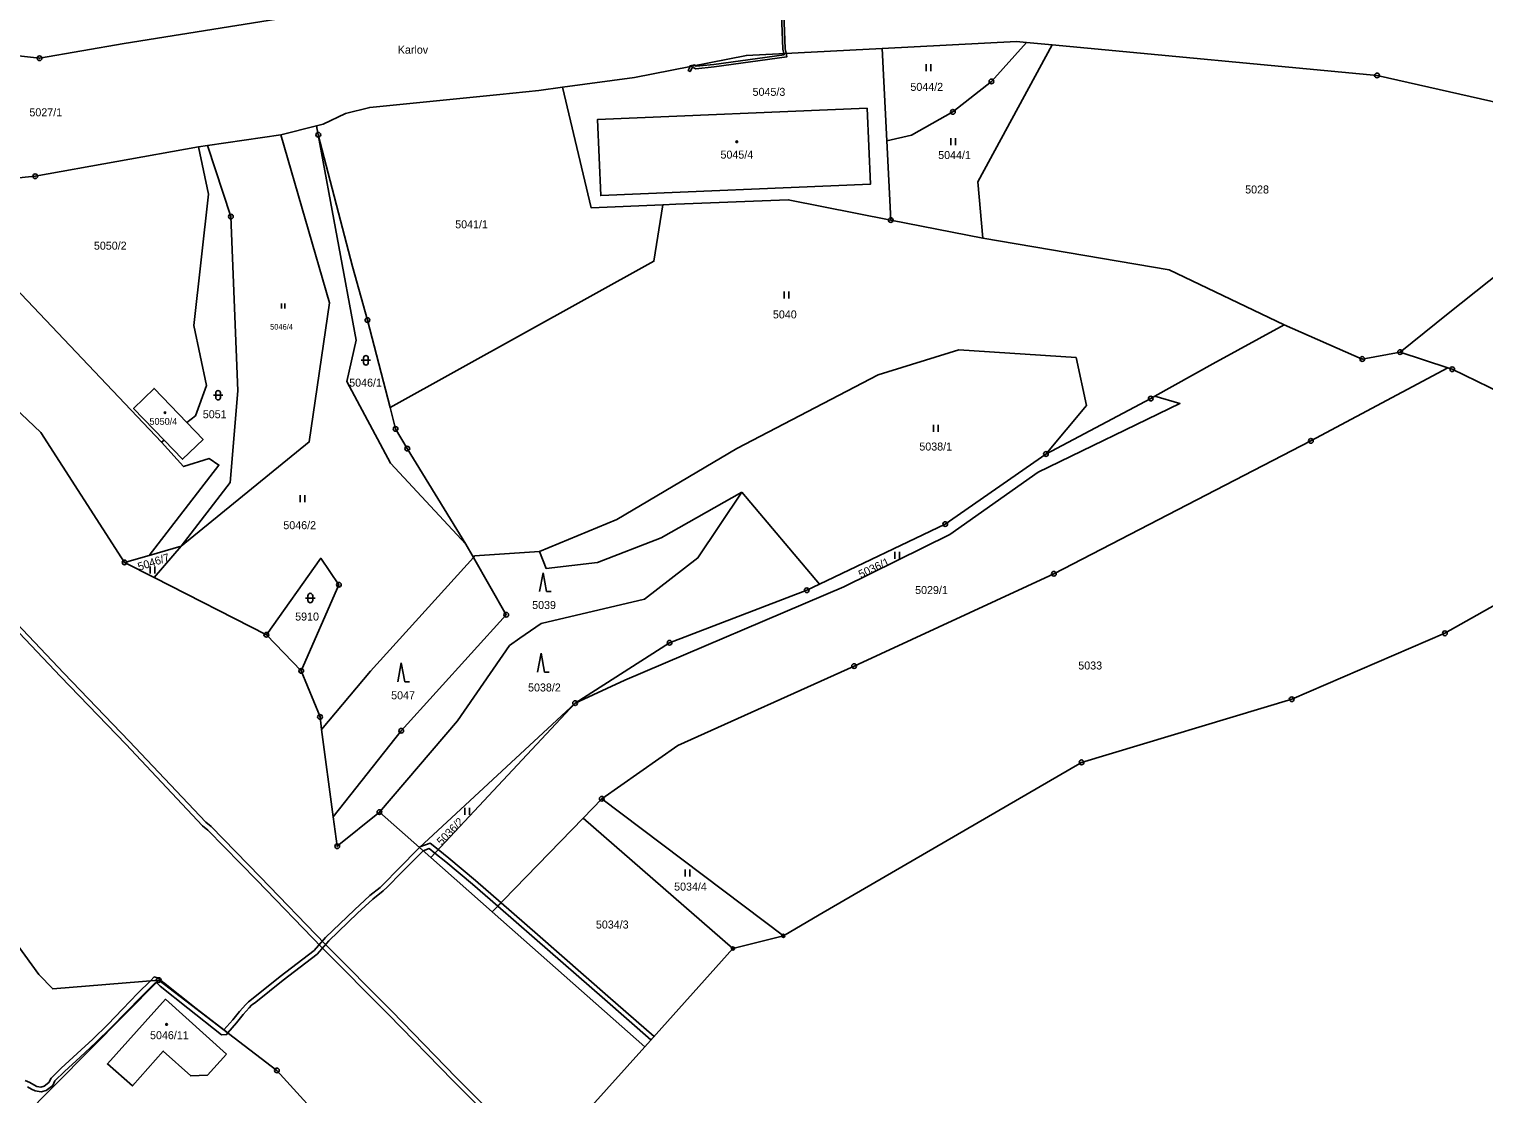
# Model space of a CAD drawing. Extents: x -644096 to -634268, y -1141430 to -1133463.
# Drawn here: x -637221.1 to -636912, y -1139542.6 to -1139316.3 of the extents above; entities that cross this region are included whole.
import ezdxf

# ---------------------------------------------------------------- set-up
doc = ezdxf.new("R2010")
doc.units = 0
for name, color, linetype in [('_CIVIL_CONSTRUCTION', 7, 'Continuous'), ('B_Hranice _3D', 7, 'Continuous'), ('M_Svah_Zarez', 7, 'Continuous'), ('svrsek_osa_sjezdy', 7, 'Continuous'), ('svrsek_osa_terminal_VRT', 7, 'Continuous'), ('svrsek_osa_VRT', 7, 'Continuous'), ('svrsek_popisy_VRT', 7, 'Continuous'), ('terminal_VRT', 7, 'Continuous')]:
    doc.layers.add(name, color=color, linetype=linetype)

msp = doc.modelspace()

# ---------------------------------------------------------------- linework, layer by layer
at = {"layer": '_CIVIL_CONSTRUCTION'}
for centre, radius in [((-637218.87, -1139322.48), 0.5), ((-637218.87, -1139322.48), 0.0303), ((-637016.65, -1139327.41), 0.5), ((-637016.65, -1139327.41), 0.0303), ((-636934.73, -1139326.14), 0.5), ((-636934.73, -1139326.14), 0.0303), ((-637024.82, -1139333.87), 0.5), ((-637024.82, -1139333.87), 0.0303), ((-637159.65, -1139338.74), 0.5), ((-637159.65, -1139338.74), 0.0303), ((-637219.79, -1139347.57), 0.5), ((-637219.79, -1139347.57), 0.0303), ((-637178.23, -1139356.12), 0.5), ((-637178.23, -1139356.12), 0.0303), ((-637038.04, -1139356.87), 0.5), ((-637038.04, -1139356.87), 0.0303), ((-637149.23, -1139378.13), 0.5), ((-637149.23, -1139378.13), 0.0303), ((-636937.86, -1139386.4), 0.5), ((-636937.86, -1139386.4), 0.0303), ((-636929.83, -1139384.93), 0.5), ((-636929.83, -1139384.93), 0.0303), ((-636918.76, -1139388.57), 0.5), ((-636918.76, -1139388.57), 0.0303), ((-636982.81, -1139394.82), 0.5), ((-636982.81, -1139394.82), 0.0303), ((-637143.23, -1139401.27), 0.5), ((-637143.23, -1139401.27), 0.0303), ((-637140.74, -1139405.44), 0.5), ((-636948.77, -1139403.79), 0.5), ((-636948.77, -1139403.79), 0.0303), ((-637140.74, -1139405.44), 0.0303), ((-637005.07, -1139406.59), 0.5), ((-637005.07, -1139406.59), 0.0303), ((-637026.46, -1139421.48), 0.5), ((-637026.46, -1139421.48), 0.0303), ((-637200.81, -1139429.63), 0.5), ((-637200.81, -1139429.63), 0.0303), ((-637003.38, -1139432.05), 0.5), ((-637003.38, -1139432.05), 0.0303), ((-637155.29, -1139434.37), 0.5), ((-637155.29, -1139434.37), 0.0303), ((-637055.89, -1139435.53), 0.5), ((-637055.89, -1139435.53), 0.0303), ((-637119.72, -1139440.76), 0.5), ((-637119.72, -1139440.76), 0.0303), ((-637170.69, -1139445.02), 0.5), ((-637170.69, -1139445.02), 0.0303), ((-636920.31, -1139444.7), 0.5), ((-636920.31, -1139444.7), 0.0303), ((-637085.04, -1139446.7), 0.5), ((-637085.04, -1139446.7), 0.0303), ((-637045.82, -1139451.67), 0.5), ((-637163.29, -1139452.68), 0.5), ((-637163.29, -1139452.68), 0.0303), ((-637045.82, -1139451.67), 0.0303), ((-637105.11, -1139459.54), 0.5), ((-637105.11, -1139459.54), 0.0303), ((-636952.86, -1139458.7), 0.5), ((-636952.86, -1139458.7), 0.0303), ((-637159.29, -1139462.48), 0.5), ((-637159.29, -1139462.48), 0.0303), ((-637142.02, -1139465.42), 0.5), ((-637142.02, -1139465.42), 0.0303), ((-636997.51, -1139472.12), 0.5), ((-636997.51, -1139472.12), 0.0303), ((-637146.68, -1139482.68), 0.5), ((-637099.44, -1139479.87), 0.5), ((-637099.44, -1139479.87), 0.0303), ((-637146.68, -1139482.68), 0.0303), ((-637155.63, -1139489.96), 0.5), ((-637155.63, -1139489.96), 0.0303), ((-637060.84, -1139508.99), 0.335), ((-637060.84, -1139508.99), 0.0203), ((-637071.56, -1139511.67), 0.335), ((-637071.56, -1139511.67), 0.0203), ((-637193.55, -1139518.41), 0.5), ((-637193.55, -1139518.41), 0.0303), ((-637168.44, -1139537.61), 0.5), ((-637168.44, -1139537.61), 0.0303)]:
    msp.add_circle(centre, radius, dxfattribs=at)
at = {"layer": 'B_Hranice _3D'}
for points in [[(-637062.68, -1139302.77), (-637062.57, -1139303.65), (-637061.68, -1139303.99), (-637061.89, -1139304.62), (-637061.88, -1139305.3), (-637061.47, -1139307.47), (-637060.95, -1139320.52), (-637060.76, -1139321.46), (-637060.25, -1139321.43), (-637060.45, -1139320.46), (-637060.97, -1139307.41), (-637061.38, -1139305.25), (-637061.39, -1139304.7), (-637060.96, -1139303.4), (-637060.24, -1139303.36), (-637060.26, -1139302.86), (-637061.86, -1139302.94), (-637061.84, -1139303.39), (-637062.11, -1139303.29), (-637062.18, -1139302.71)], [(-637080.66, -1139324.22), (-637081.08, -1139325.06), (-637080.66, -1139325.3), (-637080.19, -1139324.49), (-637080, -1139324.46), (-637079.42, -1139324.71), (-637075.55, -1139324.29), (-637060.1, -1139322.15), (-637060.25, -1139321.43), (-637060.76, -1139321.46), (-637060.7, -1139321.73), (-637075.61, -1139323.79), (-637079.34, -1139324.19), (-637079.68, -1139324.02)], [(-637080.66, -1139324.22), (-637079.68, -1139324.02), (-637079.7, -1139323.9), (-637080.68, -1139324.06)], [(-637179.7, -1139529), (-637178.86, -1139529.64), (-637177.03, -1139527.47), (-637175.61, -1139525.69), (-637174.34, -1139524.3), (-637173.83, -1139523.73), (-637172.92, -1139523.07), (-637167.1, -1139518.39), (-637159.87, -1139512.87), (-637157.43, -1139510.03), (-637151.29, -1139504.17), (-637148.1, -1139501.18), (-637145.87, -1139499.45), (-637145.01, -1139498.68), (-637141.99, -1139495.55), (-637137.36, -1139490.93), (-637138.16, -1139490.22), (-637142.71, -1139494.85), (-637145.71, -1139497.96), (-637146.51, -1139498.69), (-637148.74, -1139500.42), (-637151.97, -1139503.45), (-637158.15, -1139509.35), (-637160.55, -1139512.13), (-637167.72, -1139517.61), (-637173.52, -1139522.27), (-637174.51, -1139522.99), (-637175.08, -1139523.62), (-637176.37, -1139525.05), (-637177.81, -1139526.83)], [(-637120.83, -1139501.96), (-637126.26, -1139497.25), (-637131.9, -1139492.51), (-637134.19, -1139490.67), (-637135.92, -1139489.3), (-637138.05, -1139490.11), (-637138.16, -1139490.22), (-637137.36, -1139490.93), (-637136.1, -1139490.44), (-637134.88, -1139491.4), (-637132.54, -1139493.29), (-637126.9, -1139498.01), (-637121.53, -1139502.68)], [(-637121.53, -1139502.68), (-637113.71, -1139509.47), (-637098.78, -1139522.55), (-637088.98, -1139531.12), (-637088.31, -1139530.37), (-637098.12, -1139521.79), (-637113.05, -1139508.71), (-637120.83, -1139501.96)], [(-637194.09, -1139518.95), (-637193.97, -1139518.99), (-637193.23, -1139519.67), (-637187.34, -1139524.38), (-637180.25, -1139530.03), (-637179.15, -1139529.98), (-637178.86, -1139529.64), (-637179.7, -1139529), (-637185.63, -1139524.47), (-637193.55, -1139518.41)]]:
    msp.add_lwpolyline(points, close=True, dxfattribs=at)
for points in [[(-637228.24, -1139439.35), (-637214.42, -1139453.88), (-637200.54, -1139468.28), (-637184.24, -1139485.61), (-637183.12, -1139486.51), (-637172.71, -1139497.16), (-637158.92, -1139511.45), (-637144.74, -1139525.71), (-637131.08, -1139539.77), (-637116.67, -1139554.19), (-637113.26, -1139557.67), (-637112.57, -1139556.94), (-637115.95, -1139553.49), (-637130.36, -1139539.07), (-637144.02, -1139525.01), (-637158.2, -1139510.75), (-637171.99, -1139496.46), (-637182.44, -1139485.77), (-637183.56, -1139484.87), (-637199.82, -1139467.6), (-637213.7, -1139453.18), (-637227.52, -1139438.67)], [(-637221.4, -1139541.09), (-637220.57, -1139541.57), (-637219.78, -1139541.97), (-637218.56, -1139542.17), (-637217.46, -1139541.85), (-637216.08, -1139540.77), (-637215.61, -1139539.81), (-637213.57, -1139537.86), (-637210.23, -1139534.77), (-637206.9, -1139531.64), (-637203.65, -1139528.51), (-637200.5, -1139525.25), (-637197.25, -1139521.9), (-637194.25, -1139518.9), (-637194.09, -1139518.95), (-637193.55, -1139518.41), (-637185.63, -1139524.47), (-637192.57, -1139518.91), (-637193.45, -1139518.09), (-637194.49, -1139517.72), (-637195.33, -1139518.56), (-637197.97, -1139521.2), (-637201.22, -1139524.55), (-637204.35, -1139527.81), (-637207.58, -1139530.92), (-637210.91, -1139534.03), (-637214.25, -1139537.14), (-637216.43, -1139539.21), (-637216.88, -1139540.13), (-637217.92, -1139540.95), (-637218.62, -1139541.15), (-637219.46, -1139541.01), (-637220.09, -1139540.69), (-637220.94, -1139540.19), (-637221.9, -1139539.76)]]:
    msp.add_lwpolyline(points, dxfattribs=at)
at = {"layer": 'M_Svah_Zarez'}
for centre in [(-637070.75, -1139340.24), (-637192.24, -1139397.82), (-637191.89, -1139527.82)]:
    msp.add_circle(centre, 0.175, dxfattribs=at)
at = {"layer": 'svrsek_osa_sjezdy'}
for p, q in [((-637030.52, -1139325.24), (-637030.52, -1139323.74)), ((-637029.52, -1139325.24), (-637029.52, -1139323.74)), ((-637025.3, -1139340.97), (-637025.3, -1139339.47)), ((-637024.3, -1139340.97), (-637024.3, -1139339.47)), ((-637060.71, -1139373.56), (-637060.71, -1139372.06)), ((-637059.71, -1139373.56), (-637059.71, -1139372.06)), ((-637167.47, -1139375.67), (-637167.47, -1139374.62)), ((-637166.77, -1139375.67), (-637166.77, -1139374.62)), ((-637150.03, -1139386.18), (-637150.03, -1139387.18)), ((-637149.03, -1139387.18), (-637149.03, -1139386.18)), ((-637150.53, -1139386.68), (-637148.53, -1139386.68)), ((-637181.95, -1139394.1), (-637179.95, -1139394.1)), ((-637181.45, -1139393.6), (-637181.45, -1139394.6)), ((-637180.45, -1139394.6), (-637180.45, -1139393.6)), ((-637028.93, -1139401.87), (-637028.93, -1139400.37)), ((-637027.93, -1139401.87), (-637027.93, -1139400.37)), ((-637163.54, -1139416.81), (-637163.54, -1139415.31)), ((-637162.54, -1139416.81), (-637162.54, -1139415.31)), ((-637037.16, -1139428.86), (-637037.16, -1139427.36)), ((-637036.16, -1139428.86), (-637036.16, -1139427.36)), ((-637195.36, -1139432.02), (-637195.36, -1139430.52)), ((-637194.36, -1139432.02), (-637194.36, -1139430.52)), ((-637111.91, -1139431.83), (-637112.66, -1139435.83)), ((-637111.16, -1139435.83), (-637111.91, -1139431.83)), ((-637111.16, -1139435.83), (-637110.16, -1139435.83)), ((-637162.35, -1139437.2), (-637160.35, -1139437.2)), ((-637161.85, -1139436.7), (-637161.85, -1139437.7)), ((-637160.85, -1139437.7), (-637160.85, -1139436.7)), ((-637142.03, -1139450.98), (-637142.78, -1139454.98)), ((-637141.28, -1139454.98), (-637142.03, -1139450.98)), ((-637112.34, -1139448.93), (-637113.09, -1139452.93)), ((-637111.59, -1139452.93), (-637112.34, -1139448.93)), ((-637111.59, -1139452.93), (-637110.59, -1139452.93)), ((-637141.28, -1139454.98), (-637140.28, -1139454.98)), ((-637128.52, -1139483.31), (-637128.52, -1139481.81)), ((-637127.52, -1139483.31), (-637127.52, -1139481.81)), ((-637081.74, -1139496.38), (-637081.74, -1139494.88)), ((-637080.74, -1139496.38), (-637080.74, -1139494.88))]:
    msp.add_line(p, q, dxfattribs=at)
for centre, start, end in [((-637149.53, -1139386.18), 0, 180), ((-637149.53, -1139387.18), 180, 359.9879), ((-637180.95, -1139393.6), 0, 180), ((-637180.95, -1139394.6), 180, 359.9879), ((-637161.35, -1139436.7), 0, 180), ((-637161.35, -1139437.7), 180, 359.9879)]:
    msp.add_arc(centre, 0.5, start, end, dxfattribs=at)
at = {"layer": 'svrsek_osa_terminal_VRT'}
msp.add_arc((-642050.26, -1145189.6), 8802.25, 41.413152, 75.317049, dxfattribs=at)
at = {"layer": 'terminal_VRT'}
for p, q in [((-637039.88, -1139320.4), (-637038.89, -1139340)), ((-637009.2, -1139319.15), (-637003.76, -1139319.66)), ((-637167.6, -1139338.74), (-637160.01, -1139336.86)), ((-637160.01, -1139336.86), (-637159.65, -1139338.74)), ((-637183.16, -1139341.05), (-637167.6, -1139338.74)), ((-637033.6, -1139338.86), (-637038.89, -1139340)), ((-637038.89, -1139340), (-637038.04, -1139356.87)), ((-637185.07, -1139341.33), (-637183.16, -1139341.05)), ((-637239.84, -1139354.63), (-637192.94, -1139404.09)), ((-637018.49, -1139360.75), (-637038.04, -1139356.87)), ((-636896.73, -1139358.46), (-636919.61, -1139376.75)), ((-636919.61, -1139376.75), (-636929.83, -1139384.93)), ((-636929.83, -1139384.93), (-636919.7, -1139388.26)), ((-637192.94, -1139404.09), (-637192.39, -1139403.66)), ((-637069.68, -1139414.68), (-637053.15, -1139434.22)), ((-636880.49, -1139422.12), (-636920.31, -1139444.7)), ((-637195.58, -1139428.13), (-637188.82, -1139426.19)), ((-637188.82, -1139426.19), (-637194.49, -1139432.86)), ((-637128.3, -1139425.76), (-637126.71, -1139428.55)), ((-637200.81, -1139429.63), (-637195.58, -1139428.13)), ((-637194.49, -1139432.86), (-637200.81, -1139429.63)), ((-637194.49, -1139432.86), (-637170.69, -1139445.02)), ((-637163.29, -1139452.68), (-637170.69, -1139445.02)), ((-637105.11, -1139459.54), (-637138.16, -1139490.22)), ((-637135.76, -1139492.35), (-637105.11, -1139459.54)), ((-637158.94, -1139465.13), (-637156.46, -1139483.71)), ((-637099.44, -1139479.87), (-637103.4, -1139483.96)), ((-637060.84, -1139508.99), (-637099.44, -1139479.87)), ((-637146.68, -1139482.68), (-637138.16, -1139490.22)), ((-637103.4, -1139483.96), (-637122.71, -1139503.9)), ((-637071.56, -1139511.67), (-637103.4, -1139483.96)), ((-637138.16, -1139490.22), (-637135.76, -1139492.35)), ((-637122.71, -1139503.9), (-637135.76, -1139492.35)), ((-637122.71, -1139503.9), (-637090.3, -1139532.59)), ((-637060.84, -1139508.99), (-637071.56, -1139511.67)), ((-637071.56, -1139511.67), (-637090.3, -1139532.59))]:
    msp.add_line(p, q, dxfattribs=at)
for points in [[(-637164.98, -1139313.61), (-637200.88, -1139319.36), (-637218.87, -1139322.48), (-637232.88, -1139320.93), (-637245.59, -1139319.65), (-637299.95, -1139325.12), (-637303.15, -1139333.12), (-637309.53, -1139334), (-637319.2, -1139335.34), (-637323.89, -1139335.99), (-637333.57, -1139337.33), (-637338.33, -1139337.99), (-637375.25, -1139343.29)], [(-637107.75, -1139328.63), (-637092.45, -1139326.54), (-637068.71, -1139321.86), (-637039.88, -1139320.4)], [(-637039.88, -1139320.4), (-637011.33, -1139318.95), (-637009.2, -1139319.15)], [(-637009.2, -1139319.15), (-637016.65, -1139327.41), (-637024.82, -1139333.87), (-637033.6, -1139338.86)], [(-637003.76, -1139319.66), (-637019.54, -1139348.77), (-637018.49, -1139360.75)], [(-637003.76, -1139319.66), (-636934.73, -1139326.14), (-636876.09, -1139339.39)], [(-637160.01, -1139336.86), (-637158.62, -1139336.52), (-637153.86, -1139334.21), (-637148.73, -1139332.93), (-637121.1, -1139330.16), (-637112.77, -1139329.32), (-637107.75, -1139328.63)], [(-637086.47, -1139353.62), (-637101.67, -1139354.3), (-637107.75, -1139328.63)], [(-637043.02, -1139333.07), (-637042.34, -1139349.24), (-637099.65, -1139351.66), (-637100.33, -1139335.48), (-637043.02, -1139333.07)], [(-637167.6, -1139338.74), (-637157.26, -1139374.48), (-637161.56, -1139404.01), (-637188.82, -1139426.19)], [(-637159.65, -1139338.74), (-637151.59, -1139382.39), (-637153.58, -1139391.2), (-637144.34, -1139408.55), (-637128.3, -1139425.76)], [(-637159.65, -1139338.74), (-637152.37, -1139366.71), (-637149.23, -1139378.13), (-637144.42, -1139396.7)], [(-637228.94, -1139348.43), (-637219.79, -1139347.57), (-637185.07, -1139341.33)], [(-637183.16, -1139341.05), (-637178.23, -1139356.12), (-637176.75, -1139393.16), (-637178.37, -1139412.64), (-637188.82, -1139426.19)], [(-637187.58, -1139399.9), (-637185.76, -1139398.47), (-637183.43, -1139392.03), (-637186.08, -1139379.3), (-637183, -1139351.33), (-637185.07, -1139341.33)], [(-637086.47, -1139353.62), (-637088.35, -1139365.63), (-637144.42, -1139396.7)], [(-637038.04, -1139356.87), (-637059.81, -1139352.54), (-637083.71, -1139353.52), (-637086.47, -1139353.62)], [(-636954.48, -1139379.16), (-636978.9, -1139367.48), (-637018.49, -1139360.75)], [(-637256.43, -1139366.2), (-637218.6, -1139402.01), (-637200.81, -1139429.63)], [(-636981.92, -1139394.32), (-636969.62, -1139387.4), (-636954.48, -1139379.16)], [(-636954.48, -1139379.16), (-636937.86, -1139386.4), (-636929.83, -1139384.93)], [(-637005.07, -1139406.59), (-636996.44, -1139396.27), (-636998.66, -1139386.09), (-637023.55, -1139384.44), (-637040.7, -1139389.74), (-637070.76, -1139405.42), (-637096.22, -1139420.5), (-637112.69, -1139427.3)], [(-637099.44, -1139479.87), (-637083.29, -1139468.54), (-637045.82, -1139451.67), (-637003.38, -1139432.05), (-636948.77, -1139403.79), (-636919.7, -1139388.26)], [(-636919.7, -1139388.26), (-636918.76, -1139388.57), (-636866.33, -1139414.09)], [(-637192.39, -1139403.66), (-637198.91, -1139396.9), (-637194.55, -1139392.65), (-637187.58, -1139399.9)], [(-637105.11, -1139459.54), (-637094.53, -1139454.66), (-637048.03, -1139434.8), (-637025.47, -1139423.67), (-637006.72, -1139410.45), (-636976.6, -1139395.84), (-636981.92, -1139394.32)], [(-636981.92, -1139394.32), (-636982.81, -1139394.82), (-637005.07, -1139406.59)], [(-637144.42, -1139396.7), (-637143.23, -1139401.27), (-637140.74, -1139405.44), (-637128.3, -1139425.76)], [(-637187.58, -1139399.9), (-637184.14, -1139403.48), (-637188.49, -1139407.69), (-637192.39, -1139403.66)], [(-637195.58, -1139428.13), (-637180.77, -1139408.93), (-637182.83, -1139407.55), (-637188.28, -1139409.26), (-637192.94, -1139404.09)], [(-637005.07, -1139406.59), (-637026.46, -1139421.48), (-637053.15, -1139434.22)], [(-637069.68, -1139414.68), (-637079, -1139428.69), (-637090.35, -1139437.47), (-637112.33, -1139442.62), (-637116.86, -1139445.76), (-637119.01, -1139447.26), (-637130.05, -1139463.33), (-637146.68, -1139482.68)], [(-637112.69, -1139427.3), (-637111.27, -1139430.9), (-637100.35, -1139429.68), (-637086.81, -1139424.38), (-637069.68, -1139414.68)], [(-637170.69, -1139445.02), (-637159.13, -1139428.75), (-637155.29, -1139434.37), (-637163.29, -1139452.68)], [(-637158.94, -1139465.13), (-637148.57, -1139452.77), (-637126.71, -1139428.55)], [(-637126.71, -1139428.55), (-637119.72, -1139440.76), (-637142.02, -1139465.42), (-637156.46, -1139483.71)], [(-637112.69, -1139427.3), (-637126.44, -1139428.25), (-637126.71, -1139428.55)], [(-637053.15, -1139434.22), (-637055.89, -1139435.53), (-637085.04, -1139446.7), (-637105.11, -1139459.54)], [(-636920.31, -1139444.7), (-636952.86, -1139458.7), (-636997.51, -1139472.12), (-637053.23, -1139504.56), (-637060.84, -1139508.99)], [(-637163.29, -1139452.68), (-637159.29, -1139462.48), (-637158.94, -1139465.13)], [(-637156.46, -1139483.71), (-637155.63, -1139489.96), (-637146.68, -1139482.68)], [(-637229.48, -1139502.81), (-637219.02, -1139517.24), (-637216.07, -1139520.27), (-637193.55, -1139518.41)], [(-637193.55, -1139518.41), (-637222.84, -1139548.02), (-637270.76, -1139554.18)], [(-637132.11, -1139577.54), (-637168.44, -1139537.61), (-637193.55, -1139518.41)], [(-637179.17, -1139534.11), (-637183.18, -1139538.57), (-637186.74, -1139538.78), (-637192.6, -1139533.5), (-637199.15, -1139540.89), (-637204.47, -1139536.23), (-637192.12, -1139522.46), (-637179.17, -1139534.11)], [(-637090.3, -1139532.59), (-637102.18, -1139545.85), (-637104.5, -1139548.32), (-637106.2, -1139550.14), (-637111.86, -1139556.18), (-637114.56, -1139559.06), (-637120.23, -1139565.11)]]:
    msp.add_lwpolyline(points, dxfattribs=at)

# ---------------------------------------------------------------- texts
at = {"layer": 'svrsek_osa_VRT'}
for s, height, p in [('5044/2', 1.7, (-637033.86, -1139329.41)), ('5045/3', 1.7, (-637067.39, -1139330.47)), ('5027/1', 1.7, (-637221.03, -1139334.82)), ('5045/4', 1.7, (-637074.21, -1139343.81)), ('5044/1', 1.7, (-637027.96, -1139343.9)), ('5028', 1.7, (-636962.74, -1139351.22)), ('5041/1', 1.7, (-637130.57, -1139358.62)), ('5050/2', 1.7, (-637207.33, -1139363.16)), ('5040', 1.7, (-637063.07, -1139377.77)), ('5046/4', 1.19, (-637169.9, -1139380.15)), ('5046/1', 1.7, (-637153.09, -1139392.27)), ('5051', 1.7, (-637184.19, -1139398.99)), ('5050/4', 1.443, (-637195.52, -1139400.38)), ('5038/1', 1.7, (-637031.96, -1139405.85)), ('5046/2', 1.7, (-637167.08, -1139422.57)), ('5029/1', 1.7, (-637032.86, -1139436.35)), ('5039', 1.7, (-637114.22, -1139439.53)), ('5910', 1.7, (-637164.57, -1139441.99)), ('5033', 1.7, (-636998.19, -1139452.39)), ('5047', 1.7, (-637144.18, -1139458.72)), ('5038/2', 1.7, (-637115.09, -1139457.06)), ('5034/4', 1.7, (-637084.06, -1139499.38)), ('5034/3', 1.7, (-637100.68, -1139507.44)), ('5046/11', 1.7, (-637195.4, -1139530.96))]:
    msp.add_text(s, height=height, dxfattribs=at).set_placement(p)
for s, rotation, p in [('5046/7', 18, (-637197.7, -1139431.42)), ('5036/1', 25, (-637044.41, -1139433.04)), ('5036/2', 46, (-637133.45, -1139489.88))]:
    msp.add_text(s, height=1.7, rotation=rotation, dxfattribs=at).set_placement(p)
at = {"layer": 'svrsek_popisy_VRT'}
msp.add_text('Karlov', height=1.7, dxfattribs=at).set_placement((-637142.76, -1139321.51))

doc.saveas('drawing.dxf')
